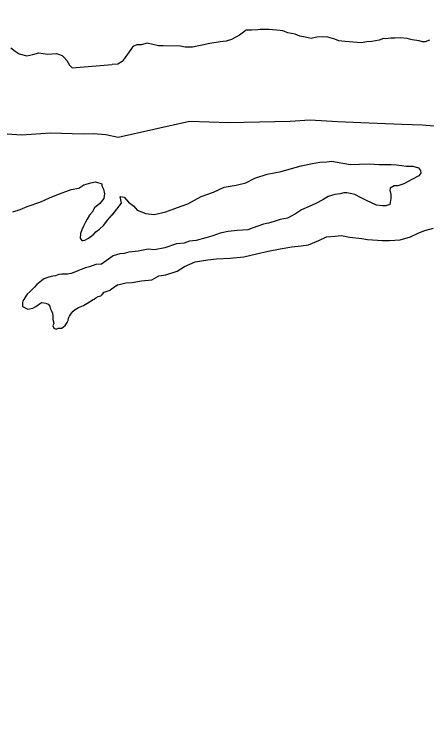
# Model space of a CAD drawing. Extents: x -939622 to -934245, y 1383184 to 1385301.
# Drawn here: x -936366.04 to -936362.96, y 1384564.45 to 1384569.82 of the extents above; entities that cross this region are included whole.
import ezdxf

# ---------------------------------------------------------------- set-up
doc = ezdxf.new("R2010")
doc.units = 0
doc.layers.add('Level 2', color=7, linetype='Continuous')
doc.layers.add('Level 9', color=7, linetype='Continuous')

msp = doc.modelspace()

# ---------------------------------------------------------------- linework, layer by layer
at = {"layer": 'Level 2'}
for points in [[(-936365.2679, 1384568.9033), (-936364.7323, 1384569.0232), (-936364.4386, 1384569.0131), (-936363.9801, 1384569.0219), (-936363.8333, 1384569.0318), (-936363.6235, 1384569.0212), (-936363.4526, 1384569.0132), (-936363.2668, 1384569.0054), (-936363.1439, 1384569.0001), (-936362.994, 1384568.9951), (-936362.8441, 1384568.984)], [(-936365.2679, 1384568.9033), (-936364.7323, 1384569.0232), (-936364.4386, 1384569.0131), (-936363.9801, 1384569.0219), (-936363.8333, 1384569.0318), (-936363.6235, 1384569.0212), (-936363.4526, 1384569.0132), (-936363.2668, 1384569.0054), (-936363.1439, 1384569.0001), (-936362.994, 1384568.9951), (-936362.8441, 1384568.984)], [(-936369.8898, 1384566.6317), (-936369.0931, 1384567.3328), (-936368.6915, 1384567.6549), (-936368.4356, 1384567.8524), (-936368.2035, 1384568.0288), (-936368.0458, 1384568.1594), (-936367.8314, 1384568.3025), (-936367.6793, 1384568.391), (-936367.4915, 1384568.5039), (-936367.3037, 1384568.6078), (-936367.0588, 1384568.7092), (-936366.8226, 1384568.7745), (-936366.5983, 1384568.8306), (-936366.4279, 1384568.8833), (-936366.2785, 1384568.9327), (-936366.1316, 1384568.9311), (-936365.9905, 1384568.9205), (-936365.7718, 1384568.9345), (-936365.5289, 1384568.9278), (-936365.451, 1384568.9316), (-936365.358, 1384568.9234), (-936365.2679, 1384568.9033)], [(-936369.8898, 1384566.6317), (-936369.0931, 1384567.3328), (-936368.6915, 1384567.6549), (-936368.4356, 1384567.8524), (-936368.2035, 1384568.0288), (-936368.0458, 1384568.1594), (-936367.8314, 1384568.3025), (-936367.6793, 1384568.391), (-936367.4915, 1384568.5039), (-936367.3037, 1384568.6078), (-936367.0588, 1384568.7092), (-936366.8226, 1384568.7745), (-936366.5983, 1384568.8306), (-936366.4279, 1384568.8833), (-936366.2785, 1384568.9327), (-936366.1316, 1384568.9311), (-936365.9905, 1384568.9205), (-936365.7718, 1384568.9345), (-936365.5289, 1384568.9278), (-936365.451, 1384568.9316), (-936365.358, 1384568.9234), (-936365.2679, 1384568.9033)]]:
    msp.add_lwpolyline(points, dxfattribs=at)
at = {"layer": 'Level 9'}
for points in [[(-936362.9374, 1384569.6292), (-936362.9705, 1384569.6175), (-936362.9914, 1384569.6177), (-936363.0154, 1384569.6239), (-936363.0692, 1384569.6304), (-936363.0871, 1384569.6365), (-936363.105, 1384569.6427), (-936363.1589, 1384569.6462), (-936363.1979, 1384569.6436), (-936363.2279, 1384569.6438), (-936363.2668, 1384569.6382), (-936363.2818, 1384569.6413), (-936363.3148, 1384569.6296), (-936363.3689, 1384569.6181), (-936363.4078, 1384569.6155), (-936363.4498, 1384569.6099), (-936363.5696, 1384569.62), (-936363.6174, 1384569.6234), (-936363.6473, 1384569.6357), (-936363.6981, 1384569.6512), (-936363.737, 1384569.6545), (-936363.7819, 1384569.6519), (-936363.824, 1384569.6403), (-936363.8688, 1384569.6527), (-936363.9077, 1384569.6591), (-936363.9435, 1384569.6744), (-936363.9973, 1384569.6839), (-936364.0361, 1384569.6993), (-936364.0541, 1384569.7025), (-936364.1409, 1384569.7093), (-936364.2038, 1384569.7098), (-936364.2218, 1384569.707), (-936364.2697, 1384569.7044), (-936364.3087, 1384569.7048), (-936364.3599, 1384569.6662), (-936364.4201, 1384569.6338), (-936364.4592, 1384569.6221), (-936364.5042, 1384569.6166), (-936364.5822, 1384569.6053), (-936364.6392, 1384569.5908), (-936364.6752, 1384569.5851), (-936364.7112, 1384569.5764), (-936364.7651, 1384569.5769), (-936364.801, 1384569.5833), (-936364.9298, 1384569.5874), (-936364.9657, 1384569.5878), (-936365.0494, 1384569.6066), (-936365.0945, 1384569.595), (-936365.1274, 1384569.5953), (-936365.1575, 1384569.5805), (-936365.1727, 1384569.5597), (-936365.2213, 1384569.4881), (-936365.2364, 1384569.4702), (-936365.2695, 1384569.4495), (-936365.3115, 1384569.4469)], [(-936362.9374, 1384569.6292), (-936362.9705, 1384569.6175), (-936362.9914, 1384569.6177), (-936363.0154, 1384569.6239), (-936363.0692, 1384569.6304), (-936363.0871, 1384569.6365), (-936363.105, 1384569.6427), (-936363.1589, 1384569.6462), (-936363.1979, 1384569.6436), (-936363.2279, 1384569.6438), (-936363.2668, 1384569.6382), (-936363.2818, 1384569.6413), (-936363.3148, 1384569.6296), (-936363.3689, 1384569.6181), (-936363.4078, 1384569.6155), (-936363.4498, 1384569.6099), (-936363.5696, 1384569.62), (-936363.6174, 1384569.6234), (-936363.6473, 1384569.6357), (-936363.6981, 1384569.6512), (-936363.737, 1384569.6545), (-936363.7819, 1384569.6519), (-936363.824, 1384569.6403), (-936363.8688, 1384569.6527), (-936363.9077, 1384569.6591), (-936363.9435, 1384569.6744), (-936363.9973, 1384569.6839), (-936364.0361, 1384569.6993), (-936364.0541, 1384569.7025), (-936364.1409, 1384569.7093), (-936364.2038, 1384569.7098), (-936364.2218, 1384569.707), (-936364.2697, 1384569.7044), (-936364.3087, 1384569.7048), (-936364.3599, 1384569.6662), (-936364.4201, 1384569.6338), (-936364.4592, 1384569.6221), (-936364.5042, 1384569.6166), (-936364.5822, 1384569.6053), (-936364.6392, 1384569.5908), (-936364.6752, 1384569.5851), (-936364.7112, 1384569.5764), (-936364.7651, 1384569.5769), (-936364.801, 1384569.5833), (-936364.9298, 1384569.5874), (-936364.9657, 1384569.5878), (-936365.0494, 1384569.6066), (-936365.0945, 1384569.595), (-936365.1274, 1384569.5953), (-936365.1575, 1384569.5805), (-936365.1727, 1384569.5597), (-936365.2213, 1384569.4881), (-936365.2364, 1384569.4702), (-936365.2695, 1384569.4495), (-936365.3115, 1384569.4469)], [(-936366.0703, 1384569.5707), (-936366.0371, 1384569.547), (-936366.0069, 1384569.5263), (-936365.9498, 1384569.5118), (-936365.905, 1384569.5213), (-936365.8601, 1384569.5338), (-936365.7941, 1384569.5254), (-936365.7282, 1384569.5291), (-936365.6861, 1384569.5145), (-936365.674, 1384569.5026), (-936365.6498, 1384569.4759), (-936365.6314, 1384569.443), (-936365.6102, 1384569.4222), (-936365.3115, 1384569.4469)], [(-936366.0703, 1384569.5707), (-936366.0371, 1384569.547), (-936366.0069, 1384569.5263), (-936365.9498, 1384569.5118), (-936365.905, 1384569.5213), (-936365.8601, 1384569.5338), (-936365.7941, 1384569.5254), (-936365.7282, 1384569.5291), (-936365.6861, 1384569.5145), (-936365.674, 1384569.5026), (-936365.6498, 1384569.4759), (-936365.6314, 1384569.443), (-936365.6102, 1384569.4222), (-936365.3115, 1384569.4469)], [(-936365.3111, 1384568.3203), (-936365.243, 1384568.4081), (-936365.2516, 1384568.4589), (-936365.2217, 1384568.4527), (-936365.1891, 1384568.4164), (-936365.1504, 1384568.386), (-936365.1237, 1384568.3557), (-936365.061, 1384568.3311), (-936364.9982, 1384568.3246), (-936364.9111, 1384568.3448), (-936364.824, 1384568.377), (-936364.7459, 1384568.4033), (-936364.6465, 1384568.4594), (-936364.5533, 1384568.4915), (-936364.4751, 1384568.5298), (-936364.3851, 1384568.544), (-936364.3131, 1384568.5614), (-936364.2439, 1384568.5967), (-936364.1537, 1384568.6259), (-936364.0487, 1384568.646), (-936363.9886, 1384568.6634), (-936363.8985, 1384568.6896), (-936363.8145, 1384568.7068), (-936363.7575, 1384568.7153), (-936363.7066, 1384568.7179), (-936363.6706, 1384568.7235), (-936363.53, 1384568.6982), (-936363.4611, 1384568.7006), (-936363.3892, 1384568.7029), (-936363.3143, 1384568.6993), (-936363.2245, 1384568.6984), (-936363.1856, 1384568.6951), (-936363.1108, 1384568.6854), (-936363.0628, 1384568.6849), (-936363.021, 1384568.6726), (-936363.0062, 1384568.6544), (-936363.0034, 1384568.6334), (-936363.0186, 1384568.6125), (-936363.0697, 1384568.586), (-936363.1299, 1384568.5535), (-936363.175, 1384568.5389), (-936363.202, 1384568.5392), (-936363.2321, 1384568.5214), (-936363.2352, 1384568.5064), (-936363.2265, 1384568.4734), (-936363.2268, 1384568.4433), (-936363.2362, 1384568.3984), (-936363.2662, 1384568.3897), (-936363.2932, 1384568.3899), (-936363.3351, 1384568.3933), (-936363.4096, 1384568.43), (-936363.4484, 1384568.4484), (-936363.4961, 1384568.4728), (-936363.52, 1384568.4791), (-936363.5559, 1384568.4854), (-936363.5799, 1384568.4856), (-936363.6069, 1384568.4799), (-936363.6459, 1384568.4742), (-936363.6969, 1384568.4597), (-936363.7361, 1384568.433), (-936363.7873, 1384568.4065), (-936363.8384, 1384568.3829), (-936363.8955, 1384568.3595), (-936363.9407, 1384568.3299), (-936364.0009, 1384568.2974), (-936364.055, 1384568.2859), (-936364.1, 1384568.2713), (-936364.1421, 1384568.2597), (-936364.1811, 1384568.251), (-936364.2562, 1384568.2247), (-936364.2983, 1384568.2101), (-936364.3762, 1384568.2048), (-936364.4452, 1384568.1964), (-936364.5052, 1384568.185), (-936364.5593, 1384568.1645), (-936364.6104, 1384568.1499), (-936364.6824, 1384568.1296), (-936364.7334, 1384568.1241), (-936364.7725, 1384568.1094), (-936364.8295, 1384568.1039), (-936364.9166, 1384568.0747), (-936364.9946, 1384568.0604), (-936365.0425, 1384568.0639), (-936365.1175, 1384568.0495), (-936365.1865, 1384568.0412), (-936365.2225, 1384568.0325), (-936365.2555, 1384568.0298), (-936365.3035, 1384568.0152)], [(-936365.3111, 1384568.3203), (-936365.243, 1384568.4081), (-936365.2516, 1384568.4589), (-936365.2217, 1384568.4527), (-936365.1891, 1384568.4164), (-936365.1504, 1384568.386), (-936365.1237, 1384568.3557), (-936365.061, 1384568.3311), (-936364.9982, 1384568.3246), (-936364.9111, 1384568.3448), (-936364.824, 1384568.377), (-936364.7459, 1384568.4033), (-936364.6465, 1384568.4594), (-936364.5533, 1384568.4915), (-936364.4751, 1384568.5298), (-936364.3851, 1384568.544), (-936364.3131, 1384568.5614), (-936364.2439, 1384568.5967), (-936364.1537, 1384568.6259), (-936364.0487, 1384568.646), (-936363.9886, 1384568.6634), (-936363.8985, 1384568.6896), (-936363.8145, 1384568.7068), (-936363.7575, 1384568.7153), (-936363.7066, 1384568.7179), (-936363.6706, 1384568.7235), (-936363.53, 1384568.6982), (-936363.4611, 1384568.7006), (-936363.3892, 1384568.7029), (-936363.3143, 1384568.6993), (-936363.2245, 1384568.6984), (-936363.1856, 1384568.6951), (-936363.1108, 1384568.6854), (-936363.0628, 1384568.6849), (-936363.021, 1384568.6726), (-936363.0062, 1384568.6544), (-936363.0034, 1384568.6334), (-936363.0186, 1384568.6125), (-936363.0697, 1384568.586), (-936363.1299, 1384568.5535), (-936363.175, 1384568.5389), (-936363.202, 1384568.5392), (-936363.2321, 1384568.5214), (-936363.2352, 1384568.5064), (-936363.2265, 1384568.4734), (-936363.2268, 1384568.4433), (-936363.2362, 1384568.3984), (-936363.2662, 1384568.3897), (-936363.2932, 1384568.3899), (-936363.3351, 1384568.3933), (-936363.4096, 1384568.43), (-936363.4484, 1384568.4484), (-936363.4961, 1384568.4728), (-936363.52, 1384568.4791), (-936363.5559, 1384568.4854), (-936363.5799, 1384568.4856), (-936363.6069, 1384568.4799), (-936363.6459, 1384568.4742), (-936363.6969, 1384568.4597), (-936363.7361, 1384568.433), (-936363.7873, 1384568.4065), (-936363.8384, 1384568.3829), (-936363.8955, 1384568.3595), (-936363.9407, 1384568.3299), (-936364.0009, 1384568.2974), (-936364.055, 1384568.2859), (-936364.1, 1384568.2713), (-936364.1421, 1384568.2597), (-936364.1811, 1384568.251), (-936364.2562, 1384568.2247), (-936364.2983, 1384568.2101), (-936364.3762, 1384568.2048), (-936364.4452, 1384568.1964), (-936364.5052, 1384568.185), (-936364.5593, 1384568.1645), (-936364.6104, 1384568.1499), (-936364.6824, 1384568.1296), (-936364.7334, 1384568.1241), (-936364.7725, 1384568.1094), (-936364.8295, 1384568.1039), (-936364.9166, 1384568.0747), (-936364.9946, 1384568.0604), (-936365.0425, 1384568.0639), (-936365.1175, 1384568.0495), (-936365.1865, 1384568.0412), (-936365.2225, 1384568.0325), (-936365.2555, 1384568.0298), (-936365.3035, 1384568.0152)], [(-936366.0545, 1384568.3428), (-936366.0008, 1384568.3613), (-936365.9471, 1384568.3829), (-936365.8456, 1384568.42), (-936365.7799, 1384568.4477), (-936365.7262, 1384568.4722), (-936365.6187, 1384568.5124), (-936365.5619, 1384568.5219), (-936365.5232, 1384568.5464), (-936365.4724, 1384568.5619), (-936365.4365, 1384568.5683), (-936365.3884, 1384568.5537)], [(-936366.0545, 1384568.3428), (-936366.0008, 1384568.3613), (-936365.9471, 1384568.3829), (-936365.8456, 1384568.42), (-936365.7799, 1384568.4477), (-936365.7262, 1384568.4722), (-936365.6187, 1384568.5124), (-936365.5619, 1384568.5219), (-936365.5232, 1384568.5464), (-936365.4724, 1384568.5619), (-936365.4365, 1384568.5683), (-936365.3884, 1384568.5537)], [(-936365.3882, 1384568.5537), (-936365.3881, 1384568.5388), (-936365.3759, 1384568.5149), (-936365.3695, 1384568.4789), (-936365.3751, 1384568.4427), (-936365.4047, 1384568.4063), (-936365.4433, 1384568.3729), (-936365.461, 1384568.3427), (-936365.4817, 1384568.3185), (-936365.4994, 1384568.2883), (-936365.5112, 1384568.2672), (-936365.5258, 1384568.237), (-936365.5375, 1384568.2099), (-936365.5492, 1384568.1827), (-936365.5518, 1384568.1468), (-936365.5397, 1384568.129), (-936365.5309, 1384568.1291), (-936365.516, 1384568.1322), (-936365.4892, 1384568.1475), (-936365.4476, 1384568.1779), (-936365.4327, 1384568.1931), (-936365.406, 1384568.2144), (-936365.3733, 1384568.2447), (-936365.3467, 1384568.281), (-936365.3112, 1384568.3204), (-936365.3101, 1384568.3217)], [(-936365.3882, 1384568.5537), (-936365.3881, 1384568.5388), (-936365.3759, 1384568.5149), (-936365.3695, 1384568.4789), (-936365.3751, 1384568.4427), (-936365.4047, 1384568.4063), (-936365.4433, 1384568.3729), (-936365.461, 1384568.3427), (-936365.4817, 1384568.3185), (-936365.4994, 1384568.2883), (-936365.5112, 1384568.2672), (-936365.5258, 1384568.237), (-936365.5375, 1384568.2099), (-936365.5492, 1384568.1827), (-936365.5518, 1384568.1468), (-936365.5397, 1384568.129), (-936365.5309, 1384568.1291), (-936365.516, 1384568.1322), (-936365.4892, 1384568.1475), (-936365.4476, 1384568.1779), (-936365.4327, 1384568.1931), (-936365.406, 1384568.2144), (-936365.3733, 1384568.2447), (-936365.3467, 1384568.281), (-936365.3112, 1384568.3204), (-936365.3101, 1384568.3217)], [(-936365.2696, 1384567.7988), (-936365.2696, 1384567.7988), (-936365.2095, 1384567.8133), (-936365.1616, 1384567.8159), (-936365.0926, 1384567.8272), (-936365.0146, 1384567.8355), (-936364.9634, 1384567.8651), (-936364.9094, 1384567.8736), (-936364.8253, 1384567.8998), (-936364.7711, 1384567.9353), (-936364.6899, 1384567.9706), (-936364.5969, 1384567.9847), (-936364.5309, 1384567.9931), (-936364.429, 1384567.9982), (-936364.3271, 1384568.0063), (-936364.231, 1384568.0294), (-936364.144, 1384568.0496), (-936364.054, 1384568.0668), (-936363.967, 1384568.081), (-936363.898, 1384568.0894), (-936363.844, 1384568.0979), (-936363.7658, 1384568.1302), (-936363.7087, 1384568.1567), (-936363.6457, 1384568.1621), (-936363.5977, 1384568.1676), (-936363.5379, 1384568.1551), (-936363.4452, 1384568.1452), (-936363.4033, 1384568.1358), (-936363.2896, 1384568.1288), (-936363.2386, 1384568.1283), (-936363.1577, 1384568.1336), (-936363.0796, 1384568.1569), (-936363.0194, 1384568.1863), (-936362.9744, 1384568.2039), (-936362.9083, 1384568.2213)], [(-936365.2696, 1384567.7988), (-936365.2696, 1384567.7988), (-936365.2095, 1384567.8133), (-936365.1616, 1384567.8159), (-936365.0926, 1384567.8272), (-936365.0146, 1384567.8355), (-936364.9634, 1384567.8651), (-936364.9094, 1384567.8736), (-936364.8253, 1384567.8998), (-936364.7711, 1384567.9353), (-936364.6899, 1384567.9706), (-936364.5969, 1384567.9847), (-936364.5309, 1384567.9931), (-936364.429, 1384567.9982), (-936364.3271, 1384568.0063), (-936364.231, 1384568.0294), (-936364.144, 1384568.0496), (-936364.054, 1384568.0668), (-936363.967, 1384568.081), (-936363.898, 1384568.0894), (-936363.844, 1384568.0979), (-936363.7658, 1384568.1302), (-936363.7087, 1384568.1567), (-936363.6457, 1384568.1621), (-936363.5977, 1384568.1676), (-936363.5379, 1384568.1551), (-936363.4452, 1384568.1452), (-936363.4033, 1384568.1358), (-936363.2896, 1384568.1288), (-936363.2386, 1384568.1283), (-936363.1577, 1384568.1336), (-936363.0796, 1384568.1569), (-936363.0194, 1384568.1863), (-936362.9744, 1384568.2039), (-936362.9083, 1384568.2213)], [(-936365.3035, 1384568.0152), (-936365.3912, 1384567.9532), (-936365.4331, 1384567.9498), (-936365.4808, 1384567.9313), (-936365.5107, 1384567.925), (-936365.5436, 1384567.9126), (-936365.5675, 1384567.9034), (-936365.5973, 1384567.8911), (-936365.6182, 1384567.8818), (-936365.6451, 1384567.8786), (-936365.6721, 1384567.8783), (-936365.6871, 1384567.8781), (-936365.711, 1384567.8749), (-936365.7349, 1384567.8656), (-936365.7558, 1384567.8624), (-936365.7678, 1384567.8593), (-936365.7917, 1384567.853), (-936365.8156, 1384567.8438), (-936365.8245, 1384567.8407), (-936365.8394, 1384567.8285), (-936365.8513, 1384567.8194), (-936365.8751, 1384567.8011), (-936365.8928, 1384567.7799), (-936365.9255, 1384567.7466), (-936365.9462, 1384567.7284), (-936365.9581, 1384567.7132), (-936365.9728, 1384567.689), (-936365.9787, 1384567.677), (-936365.9815, 1384567.6619), (-936365.9812, 1384567.6349), (-936365.9421, 1384567.6143), (-936365.9062, 1384567.6237), (-936365.8823, 1384567.6359), (-936365.8407, 1384567.6664), (-936365.8077, 1384567.6607), (-936365.7896, 1384567.6519), (-936365.7775, 1384567.637), (-936365.7743, 1384567.622), (-936365.7682, 1384567.6071), (-936365.759, 1384567.5861), (-936365.7557, 1384567.5622), (-936365.7555, 1384567.5381), (-936365.7492, 1384567.5112), (-936365.755, 1384567.4901), (-936365.7488, 1384567.4721), (-936365.7307, 1384567.4663), (-936365.7158, 1384567.4725), (-936365.6888, 1384567.4728), (-936365.6621, 1384567.4941), (-936365.6473, 1384567.5152), (-936365.6415, 1384567.5303), (-936365.6387, 1384567.5483), (-936365.6299, 1384567.5634), (-936365.621, 1384567.5785), (-936365.6151, 1384567.5846), (-936365.6033, 1384567.5997), (-936365.5884, 1384567.6119), (-936365.5646, 1384567.6272), (-936365.5258, 1384567.6426), (-936365.502, 1384567.6578), (-936365.4811, 1384567.67), (-936365.4543, 1384567.6883), (-936365.4454, 1384567.6914), (-936365.4335, 1384567.7006), (-936365.4156, 1384567.7097), (-936365.3977, 1384567.7159), (-936365.3858, 1384567.7251), (-936365.3704, 1384567.743), (-936365.3262, 1384567.7587)], [(-936365.3035, 1384568.0152), (-936365.3912, 1384567.9532), (-936365.4331, 1384567.9498), (-936365.4808, 1384567.9313), (-936365.5107, 1384567.925), (-936365.5436, 1384567.9126), (-936365.5675, 1384567.9034), (-936365.5973, 1384567.8911), (-936365.6182, 1384567.8818), (-936365.6451, 1384567.8786), (-936365.6721, 1384567.8783), (-936365.6871, 1384567.8781), (-936365.711, 1384567.8749), (-936365.7349, 1384567.8656), (-936365.7558, 1384567.8624), (-936365.7678, 1384567.8593), (-936365.7917, 1384567.853), (-936365.8156, 1384567.8438), (-936365.8245, 1384567.8407), (-936365.8394, 1384567.8285), (-936365.8513, 1384567.8194), (-936365.8751, 1384567.8011), (-936365.8928, 1384567.7799), (-936365.9255, 1384567.7466), (-936365.9462, 1384567.7284), (-936365.9581, 1384567.7132), (-936365.9728, 1384567.689), (-936365.9787, 1384567.677), (-936365.9815, 1384567.6619), (-936365.9812, 1384567.6349), (-936365.9421, 1384567.6143), (-936365.9062, 1384567.6237), (-936365.8823, 1384567.6359), (-936365.8407, 1384567.6664), (-936365.8077, 1384567.6607), (-936365.7896, 1384567.6519), (-936365.7775, 1384567.637), (-936365.7743, 1384567.622), (-936365.7682, 1384567.6071), (-936365.759, 1384567.5861), (-936365.7557, 1384567.5622), (-936365.7555, 1384567.5381), (-936365.7492, 1384567.5112), (-936365.755, 1384567.4901), (-936365.7488, 1384567.4721), (-936365.7307, 1384567.4663), (-936365.7158, 1384567.4725), (-936365.6888, 1384567.4728), (-936365.6621, 1384567.4941), (-936365.6473, 1384567.5152), (-936365.6415, 1384567.5303), (-936365.6387, 1384567.5483), (-936365.6299, 1384567.5634), (-936365.621, 1384567.5785), (-936365.6151, 1384567.5846), (-936365.6033, 1384567.5997), (-936365.5884, 1384567.6119), (-936365.5646, 1384567.6272), (-936365.5258, 1384567.6426), (-936365.502, 1384567.6578), (-936365.4811, 1384567.67), (-936365.4543, 1384567.6883), (-936365.4454, 1384567.6914), (-936365.4335, 1384567.7006), (-936365.4156, 1384567.7097), (-936365.3977, 1384567.7159), (-936365.3858, 1384567.7251), (-936365.3704, 1384567.743), (-936365.3262, 1384567.7587)], [(-936365.2696, 1384567.7988), (-936365.3262, 1384567.7587)], [(-936365.2696, 1384567.7988), (-936365.3262, 1384567.7587)]]:
    msp.add_lwpolyline(points, dxfattribs=at)

# ---------------------------------------------------------------- texts
msp.add_text('ARKANSAS', height=1.9008, rotation=40, dxfattribs=at).set_placement((-936374.5379, 1384564.4424))

doc.saveas('drawing.dxf')
